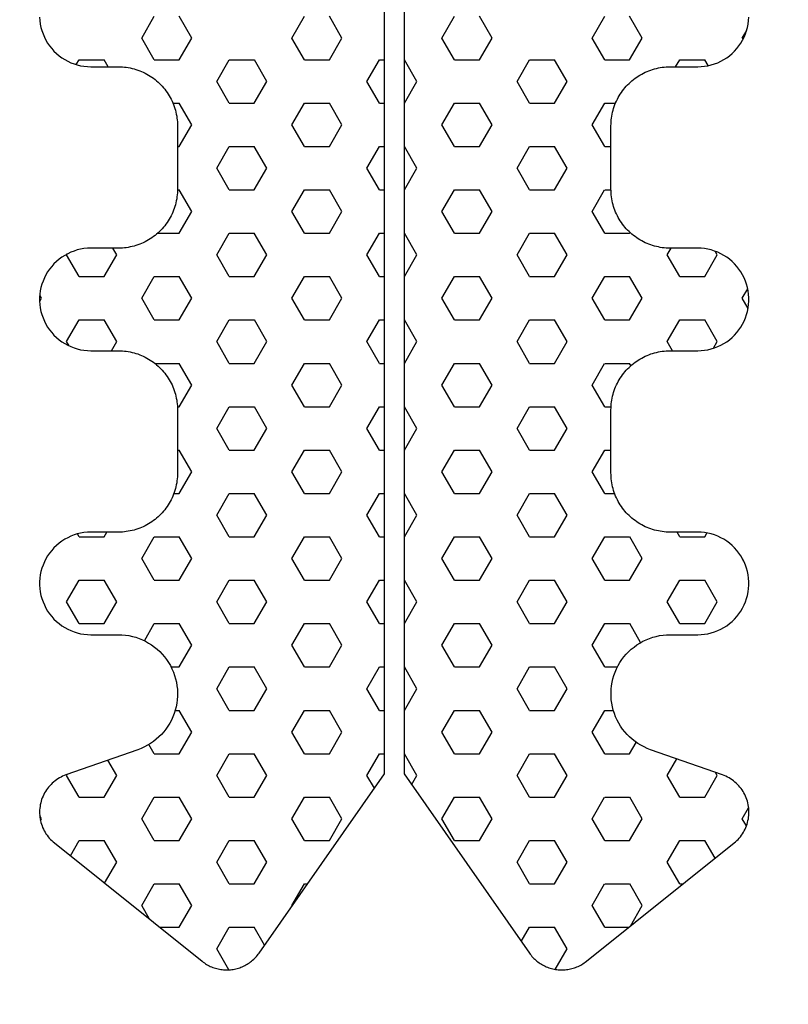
# Model space of a CAD drawing. Extents: x 4615668 to 9294084, y 5325188 to 10688993.
# Tile 310 of 656: x 4636894.86 to 4636896.81, y 5331429.39 to 5331431.88. Entities that reach past the tile are written whole.
import ezdxf

# ---------------------------------------------------------------- set-up
doc = ezdxf.new("R2010")
doc.units = 0
doc.header["$MEASUREMENT"] = 0
doc.layers.add('A_wymiary', color=152, linetype='Continuous', lineweight=5)
doc.layers.add('CrossSectionsProfils', color=7, linetype='Continuous')
doc.styles.add('wewn', font='arial.ttf', dxfattribs={"height": 12})
doc.dimstyles.new('Kopia 1do100 wew', dxfattribs={"dimscale": 0.5, "dimtxt": 8, "dimasz": 15, "dimexe": 20, "dimexo": 0, "dimgap": 5, "dimtad": 1, "dimdec": 0, "dimzin": 9, "dimtxsty": 'wewn', "dimblk": 'ARCHTICK', "dimcen": 3, "dimdle": 20, "dimclrd": 256, "dimclre": 256, "dimclrt": 256, "dimadec": 0, "dimazin": 2, "dimtfac": 1, "dimtdec": 0, "dimtix": 1, "dimtmove": 2, "dimatfit": 3, "dimldrblk": 'NONE', "dimfxl": 0, "dimtvp": 1, "dimtolj": 1, "dimtzin": 0, "dimlwd": 5, "dimlwe": 5, "dimarcsym": 0})

# ---------------------------------------------------------------- blocks, each defined once
blk = doc.blocks.new('Hatch84418', base_point=(6053.053, 1361.842))
at = {"layer": 'CrossSectionsProfils'}
for p, q in [((6441.645, 1325.971), (6441.962, 1326.521)), ((6442.915, 1325.971), (6442.598, 1326.521)), ((6445.455, 1325.971), (6445.772, 1326.521)), ((6446.725, 1325.971), (6446.408, 1326.521)), ((6449.265, 1325.971), (6449.583, 1326.521)), ((6450.535, 1325.971), (6450.217, 1326.521)), ((6453.075, 1325.971), (6453.393, 1326.521)), ((6454.345, 1325.971), (6454.027, 1326.521)), ((6456.885, 1325.971), (6456.997, 1326.165)), ((6441.962, 1325.421), (6441.645, 1325.971)), ((6442.598, 1325.421), (6442.915, 1325.971)), ((6445.773, 1325.421), (6445.455, 1325.971)), ((6446.407, 1325.421), (6446.725, 1325.971)), ((6449.583, 1325.421), (6449.265, 1325.971)), ((6450.217, 1325.421), (6450.535, 1325.971)), ((6453.393, 1325.421), (6453.075, 1325.971)), ((6454.027, 1325.421), (6454.345, 1325.971)), ((6456.904, 1325.938), (6456.885, 1325.971)), ((6439.985, 1325.296), (6440.057, 1325.421)), ((6440.057, 1325.421), (6440.692, 1325.421)), ((6440.796, 1325.242), (6440.692, 1325.421)), ((6441.962, 1325.421), (6442.597, 1325.421)), ((6443.55, 1324.871), (6443.867, 1325.421)), ((6443.867, 1325.421), (6444.502, 1325.421)), ((6444.82, 1324.871), (6444.503, 1325.421)), ((6445.772, 1325.421), (6446.407, 1325.421)), ((6447.36, 1324.871), (6447.677, 1325.421)), ((6447.677, 1325.421), (6447.803, 1325.421)), ((6448.303, 1325.421), (6448.312, 1325.421)), ((6448.63, 1324.871), (6448.312, 1325.421)), ((6449.583, 1325.421), (6450.217, 1325.421)), ((6451.17, 1324.871), (6451.487, 1325.421)), ((6451.487, 1325.421), (6452.123, 1325.421)), ((6452.44, 1324.871), (6452.123, 1325.421)), ((6453.393, 1325.421), (6454.027, 1325.421)), ((6455.194, 1325.242), (6455.297, 1325.421)), ((6455.297, 1325.421), (6455.932, 1325.421)), ((6456.02, 1325.27), (6455.933, 1325.421)), ((6443.868, 1324.321), (6443.55, 1324.871)), ((6444.502, 1324.321), (6444.82, 1324.871)), ((6447.678, 1324.321), (6447.36, 1324.871)), ((6448.312, 1324.321), (6448.63, 1324.871)), ((6451.487, 1324.321), (6451.17, 1324.871)), ((6452.123, 1324.321), (6452.44, 1324.871)), ((6442.436, 1324.321), (6442.597, 1324.321)), ((6442.915, 1323.771), (6442.598, 1324.321)), ((6443.867, 1324.321), (6444.502, 1324.321)), ((6445.455, 1323.771), (6445.772, 1324.321)), ((6445.772, 1324.321), (6446.407, 1324.321)), ((6446.725, 1323.771), (6446.408, 1324.321)), ((6447.677, 1324.321), (6447.803, 1324.321)), ((6448.303, 1324.321), (6448.312, 1324.321)), ((6449.265, 1323.771), (6449.583, 1324.321)), ((6449.583, 1324.321), (6450.217, 1324.321)), ((6450.535, 1323.771), (6450.218, 1324.321)), ((6451.487, 1324.321), (6452.123, 1324.321)), ((6453.075, 1323.771), (6453.393, 1324.321)), ((6453.393, 1324.321), (6453.671, 1324.321)), ((6442.597, 1323.221), (6442.915, 1323.771)), ((6445.773, 1323.221), (6445.455, 1323.771)), ((6446.407, 1323.221), (6446.725, 1323.771)), ((6449.583, 1323.221), (6449.265, 1323.771)), ((6450.217, 1323.221), (6450.535, 1323.771)), ((6453.393, 1323.221), (6453.075, 1323.771)), ((6442.553, 1323.221), (6442.597, 1323.221)), ((6443.55, 1322.671), (6443.867, 1323.221)), ((6443.867, 1323.221), (6444.502, 1323.221)), ((6444.82, 1322.671), (6444.502, 1323.221)), ((6445.772, 1323.221), (6446.407, 1323.221)), ((6447.36, 1322.671), (6447.677, 1323.221)), ((6447.677, 1323.221), (6447.803, 1323.221)), ((6448.303, 1323.221), (6448.312, 1323.221)), ((6448.63, 1322.671), (6448.312, 1323.221)), ((6449.583, 1323.221), (6450.217, 1323.221)), ((6451.17, 1322.671), (6451.487, 1323.221)), ((6451.487, 1323.221), (6452.123, 1323.221)), ((6452.44, 1322.671), (6452.123, 1323.221)), ((6453.393, 1323.221), (6453.553, 1323.221)), ((6443.868, 1322.121), (6443.55, 1322.671)), ((6444.502, 1322.121), (6444.82, 1322.671)), ((6447.678, 1322.121), (6447.36, 1322.671)), ((6448.312, 1322.121), (6448.63, 1322.671)), ((6451.488, 1322.121), (6451.17, 1322.671)), ((6452.123, 1322.121), (6452.44, 1322.671)), ((6442.552, 1322.121), (6442.597, 1322.121)), ((6442.915, 1321.571), (6442.598, 1322.121)), ((6443.867, 1322.121), (6444.502, 1322.121)), ((6445.455, 1321.571), (6445.772, 1322.121)), ((6445.772, 1322.121), (6446.407, 1322.121)), ((6446.725, 1321.572), (6446.408, 1322.121)), ((6447.677, 1322.121), (6447.803, 1322.121)), ((6448.303, 1322.121), (6448.312, 1322.121)), ((6449.265, 1321.571), (6449.583, 1322.121)), ((6449.583, 1322.121), (6450.217, 1322.121)), ((6450.535, 1321.571), (6450.217, 1322.121)), ((6451.487, 1322.121), (6452.123, 1322.121)), ((6453.075, 1321.571), (6453.392, 1322.121)), ((6453.393, 1322.121), (6453.554, 1322.121)), ((6442.597, 1321.021), (6442.915, 1321.571)), ((6445.772, 1321.022), (6445.455, 1321.572)), ((6446.407, 1321.021), (6446.725, 1321.571)), ((6449.583, 1321.022), (6449.265, 1321.572)), ((6450.217, 1321.021), (6450.535, 1321.571)), ((6453.393, 1321.022), (6453.075, 1321.572)), ((6442.05, 1321.021), (6442.597, 1321.021)), ((6443.55, 1320.471), (6443.867, 1321.021)), ((6443.867, 1321.021), (6444.502, 1321.021)), ((6444.82, 1320.472), (6444.502, 1321.022)), ((6445.772, 1321.021), (6446.407, 1321.021)), ((6447.36, 1320.471), (6447.677, 1321.021)), ((6447.677, 1321.021), (6447.803, 1321.021)), ((6448.303, 1321.021), (6448.312, 1321.021)), ((6448.63, 1320.472), (6448.312, 1321.021)), ((6449.583, 1321.021), (6450.217, 1321.021)), ((6451.17, 1320.471), (6451.487, 1321.021)), ((6451.487, 1321.021), (6452.123, 1321.021)), ((6452.44, 1320.472), (6452.123, 1321.021)), ((6453.393, 1321.021), (6454.027, 1321.021)), ((6454.027, 1321.021), (6454.038, 1321.039)), ((6441.01, 1320.472), (6440.912, 1320.642)), ((6454.979, 1320.471), (6455.078, 1320.642)), ((6439.74, 1320.471), (6439.753, 1320.495)), ((6440.058, 1319.922), (6439.74, 1320.472)), ((6440.692, 1319.922), (6441.01, 1320.472)), ((6443.868, 1319.922), (6443.55, 1320.472)), ((6444.502, 1319.922), (6444.82, 1320.471)), ((6447.678, 1319.922), (6447.36, 1320.472)), ((6448.312, 1319.922), (6448.63, 1320.471)), ((6451.487, 1319.922), (6451.17, 1320.472)), ((6452.122, 1319.922), (6452.44, 1320.471)), ((6455.297, 1319.922), (6454.98, 1320.472)), ((6455.932, 1319.922), (6456.25, 1320.471)), ((6456.25, 1320.471), (6456.197, 1320.564)), ((6440.057, 1319.922), (6440.692, 1319.922)), ((6441.645, 1319.372), (6441.962, 1319.922)), ((6441.962, 1319.922), (6442.597, 1319.922)), ((6442.915, 1319.372), (6442.598, 1319.922)), ((6443.867, 1319.922), (6444.502, 1319.922)), ((6445.455, 1319.371), (6445.772, 1319.921)), ((6445.772, 1319.922), (6446.407, 1319.922)), ((6446.725, 1319.372), (6446.408, 1319.922)), ((6447.677, 1319.922), (6447.803, 1319.922)), ((6448.303, 1319.922), (6448.312, 1319.922)), ((6449.265, 1319.372), (6449.583, 1319.922)), ((6449.583, 1319.922), (6450.217, 1319.922)), ((6450.535, 1319.372), (6450.218, 1319.922)), ((6451.487, 1319.922), (6452.123, 1319.922)), ((6453.075, 1319.372), (6453.393, 1319.922)), ((6453.393, 1319.922), (6454.027, 1319.922)), ((6454.345, 1319.372), (6454.027, 1319.922)), ((6455.297, 1319.922), (6455.932, 1319.922)), ((6439.105, 1319.372), (6439.059, 1319.452)), ((6456.885, 1319.372), (6457.024, 1319.614)), ((6439.056, 1319.286), (6439.105, 1319.372)), ((6441.962, 1318.822), (6441.645, 1319.372)), ((6442.597, 1318.822), (6442.915, 1319.372)), ((6445.772, 1318.822), (6445.455, 1319.372)), ((6446.407, 1318.822), (6446.725, 1319.372)), ((6449.583, 1318.822), (6449.265, 1319.372)), ((6450.217, 1318.822), (6450.535, 1319.371)), ((6453.393, 1318.822), (6453.075, 1319.372)), ((6454.027, 1318.822), (6454.345, 1319.372)), ((6457.033, 1319.115), (6456.885, 1319.372)), ((6439.74, 1318.272), (6440.058, 1318.822)), ((6440.057, 1318.822), (6440.692, 1318.822)), ((6441.01, 1318.272), (6440.692, 1318.822)), ((6441.962, 1318.822), (6442.597, 1318.822)), ((6443.55, 1318.272), (6443.868, 1318.822)), ((6443.867, 1318.822), (6444.502, 1318.822)), ((6444.82, 1318.272), (6444.503, 1318.822)), ((6445.772, 1318.822), (6446.407, 1318.822)), ((6447.36, 1318.272), (6447.677, 1318.822)), ((6447.677, 1318.822), (6447.803, 1318.822)), ((6448.303, 1318.822), (6448.312, 1318.822)), ((6448.63, 1318.272), (6448.312, 1318.822)), ((6449.583, 1318.822), (6450.217, 1318.822)), ((6451.17, 1318.272), (6451.487, 1318.822)), ((6451.487, 1318.822), (6452.123, 1318.822)), ((6452.44, 1318.272), (6452.123, 1318.822)), ((6453.393, 1318.822), (6454.027, 1318.822)), ((6454.98, 1318.272), (6455.297, 1318.822)), ((6455.297, 1318.822), (6455.932, 1318.822)), ((6456.25, 1318.272), (6455.933, 1318.822)), ((6439.801, 1318.166), (6439.74, 1318.272)), ((6440.877, 1318.042), (6441.01, 1318.272)), ((6443.868, 1317.722), (6443.55, 1318.272)), ((6444.502, 1317.722), (6444.82, 1318.272)), ((6447.678, 1317.722), (6447.36, 1318.272)), ((6448.312, 1317.722), (6448.63, 1318.272)), ((6451.488, 1317.722), (6451.17, 1318.272)), ((6452.123, 1317.722), (6452.44, 1318.272)), ((6455.113, 1318.042), (6454.98, 1318.272)), ((6456.154, 1318.106), (6456.25, 1318.272)), ((6441.978, 1317.722), (6442.597, 1317.722)), ((6442.915, 1317.172), (6442.598, 1317.722)), ((6443.867, 1317.722), (6444.502, 1317.722)), ((6445.455, 1317.172), (6445.772, 1317.722)), ((6445.772, 1317.722), (6446.407, 1317.722)), ((6446.725, 1317.172), (6446.408, 1317.722)), ((6447.677, 1317.722), (6447.803, 1317.722)), ((6448.303, 1317.722), (6448.312, 1317.722)), ((6449.265, 1317.172), (6449.583, 1317.722)), ((6449.583, 1317.722), (6450.217, 1317.722)), ((6450.535, 1317.172), (6450.218, 1317.722)), ((6451.487, 1317.722), (6452.123, 1317.722)), ((6453.075, 1317.172), (6453.392, 1317.722)), ((6453.393, 1317.722), (6454.027, 1317.722)), ((6454.06, 1317.666), (6454.027, 1317.722)), ((6442.598, 1316.622), (6442.915, 1317.172)), ((6445.772, 1316.622), (6445.455, 1317.172)), ((6446.407, 1316.622), (6446.725, 1317.172)), ((6449.583, 1316.622), (6449.265, 1317.172)), ((6450.217, 1316.622), (6450.535, 1317.172)), ((6453.393, 1316.622), (6453.075, 1317.172)), ((6442.55, 1316.622), (6442.597, 1316.622)), ((6443.55, 1316.072), (6443.867, 1316.622)), ((6443.867, 1316.622), (6444.502, 1316.622)), ((6444.82, 1316.072), (6444.503, 1316.622)), ((6445.772, 1316.622), (6446.407, 1316.622)), ((6447.36, 1316.072), (6447.677, 1316.622)), ((6447.677, 1316.622), (6447.803, 1316.622)), ((6448.303, 1316.622), (6448.312, 1316.622)), ((6448.63, 1316.072), (6448.312, 1316.622)), ((6449.583, 1316.622), (6450.217, 1316.622)), ((6451.17, 1316.072), (6451.487, 1316.622)), ((6451.487, 1316.622), (6452.123, 1316.622)), ((6452.44, 1316.072), (6452.123, 1316.622)), ((6453.393, 1316.622), (6453.556, 1316.622)), ((6443.868, 1315.522), (6443.55, 1316.072)), ((6444.502, 1315.522), (6444.82, 1316.072)), ((6447.678, 1315.522), (6447.36, 1316.072)), ((6448.312, 1315.522), (6448.63, 1316.072)), ((6451.488, 1315.522), (6451.17, 1316.072)), ((6452.122, 1315.522), (6452.44, 1316.072)), ((6442.553, 1315.522), (6442.597, 1315.522)), ((6442.915, 1314.972), (6442.598, 1315.522)), ((6443.867, 1315.522), (6444.502, 1315.522)), ((6445.455, 1314.972), (6445.772, 1315.522)), ((6445.772, 1315.522), (6446.407, 1315.522)), ((6446.725, 1314.972), (6446.408, 1315.522)), ((6447.677, 1315.522), (6447.803, 1315.522)), ((6448.303, 1315.522), (6448.312, 1315.522)), ((6449.265, 1314.972), (6449.583, 1315.522)), ((6449.583, 1315.522), (6450.217, 1315.522)), ((6450.535, 1314.972), (6450.218, 1315.522)), ((6451.487, 1315.522), (6452.123, 1315.522)), ((6453.075, 1314.972), (6453.393, 1315.522)), ((6453.393, 1315.522), (6453.553, 1315.522)), ((6442.597, 1314.422), (6442.915, 1314.972)), ((6445.772, 1314.422), (6445.455, 1314.972)), ((6446.407, 1314.422), (6446.725, 1314.972)), ((6449.583, 1314.422), (6449.265, 1314.972)), ((6450.217, 1314.422), (6450.535, 1314.972)), ((6453.393, 1314.422), (6453.075, 1314.972)), ((6442.46, 1314.422), (6442.597, 1314.422)), ((6443.55, 1313.872), (6443.868, 1314.422)), ((6443.867, 1314.422), (6444.502, 1314.422)), ((6444.82, 1313.873), (6444.502, 1314.422)), ((6445.772, 1314.422), (6446.407, 1314.422)), ((6447.36, 1313.872), (6447.677, 1314.422)), ((6447.677, 1314.422), (6447.803, 1314.422)), ((6448.303, 1314.422), (6448.312, 1314.422)), ((6448.63, 1313.873), (6448.312, 1314.423)), ((6449.583, 1314.422), (6450.217, 1314.422)), ((6451.17, 1313.872), (6451.487, 1314.422)), ((6451.487, 1314.422), (6452.123, 1314.422)), ((6452.44, 1313.872), (6452.123, 1314.422)), ((6453.393, 1314.422), (6453.646, 1314.422)), ((6443.868, 1313.323), (6443.55, 1313.872)), ((6444.502, 1313.322), (6444.82, 1313.872)), ((6447.678, 1313.323), (6447.36, 1313.872)), ((6448.312, 1313.322), (6448.63, 1313.872)), ((6451.488, 1313.323), (6451.17, 1313.873)), ((6452.123, 1313.322), (6452.44, 1313.872)), ((6440.058, 1313.323), (6440.015, 1313.397)), ((6440.692, 1313.323), (6440.761, 1313.442)), ((6455.297, 1313.323), (6455.229, 1313.442)), ((6455.933, 1313.322), (6455.989, 1313.42)), ((6440.057, 1313.322), (6440.692, 1313.322)), ((6441.645, 1312.772), (6441.962, 1313.322)), ((6441.962, 1313.322), (6442.597, 1313.322)), ((6442.915, 1312.773), (6442.598, 1313.323)), ((6443.867, 1313.322), (6444.502, 1313.322)), ((6445.455, 1312.773), (6445.772, 1313.323)), ((6445.772, 1313.322), (6446.407, 1313.322)), ((6446.725, 1312.773), (6446.408, 1313.323)), ((6447.677, 1313.322), (6447.803, 1313.322)), ((6448.303, 1313.322), (6448.312, 1313.322)), ((6449.265, 1312.772), (6449.583, 1313.322)), ((6449.583, 1313.322), (6450.217, 1313.322)), ((6450.535, 1312.773), (6450.218, 1313.323)), ((6451.487, 1313.322), (6452.123, 1313.322)), ((6453.075, 1312.772), (6453.393, 1313.322)), ((6453.393, 1313.322), (6454.027, 1313.322)), ((6454.345, 1312.773), (6454.028, 1313.323)), ((6455.297, 1313.322), (6455.932, 1313.322)), ((6441.962, 1312.223), (6441.645, 1312.773)), ((6442.598, 1312.222), (6442.915, 1312.772)), ((6445.772, 1312.223), (6445.455, 1312.773)), ((6446.407, 1312.222), (6446.725, 1312.772)), ((6449.583, 1312.223), (6449.265, 1312.773)), ((6450.217, 1312.222), (6450.535, 1312.772)), ((6453.393, 1312.223), (6453.075, 1312.773)), ((6454.027, 1312.223), (6454.345, 1312.773)), ((6456.885, 1312.772), (6456.887, 1312.777)), ((6456.926, 1312.702), (6456.886, 1312.771)), ((6439.74, 1311.673), (6440.058, 1312.223)), ((6440.057, 1312.223), (6440.692, 1312.223)), ((6441.01, 1311.673), (6440.692, 1312.223)), ((6441.962, 1312.223), (6442.597, 1312.223)), ((6443.55, 1311.673), (6443.867, 1312.223)), ((6443.867, 1312.223), (6444.502, 1312.223)), ((6444.82, 1311.673), (6444.502, 1312.223)), ((6445.772, 1312.223), (6446.407, 1312.223)), ((6447.36, 1311.673), (6447.677, 1312.223)), ((6447.677, 1312.223), (6447.803, 1312.223)), ((6448.303, 1312.223), (6448.312, 1312.223)), ((6448.63, 1311.673), (6448.312, 1312.223)), ((6449.583, 1312.223), (6450.217, 1312.223)), ((6451.17, 1311.673), (6451.487, 1312.223)), ((6451.487, 1312.223), (6452.123, 1312.223)), ((6452.44, 1311.673), (6452.123, 1312.223)), ((6453.393, 1312.223), (6454.027, 1312.223)), ((6454.98, 1311.672), (6455.297, 1312.222)), ((6455.297, 1312.223), (6455.932, 1312.223)), ((6456.25, 1311.673), (6455.932, 1312.223)), ((6440.058, 1311.123), (6439.74, 1311.673)), ((6440.692, 1311.123), (6441.01, 1311.672)), ((6443.868, 1311.123), (6443.55, 1311.673)), ((6444.502, 1311.123), (6444.82, 1311.673)), ((6447.678, 1311.123), (6447.36, 1311.673)), ((6448.312, 1311.123), (6448.63, 1311.673)), ((6451.488, 1311.123), (6451.17, 1311.673)), ((6452.123, 1311.123), (6452.44, 1311.672)), ((6455.298, 1311.123), (6454.98, 1311.673)), ((6455.932, 1311.123), (6456.25, 1311.673)), ((6440.057, 1311.123), (6440.692, 1311.123)), ((6441.712, 1310.689), (6441.962, 1311.123)), ((6441.962, 1311.123), (6442.597, 1311.123)), ((6442.915, 1310.573), (6442.598, 1311.123)), ((6443.867, 1311.123), (6444.502, 1311.123)), ((6445.455, 1310.573), (6445.772, 1311.123)), ((6445.772, 1311.123), (6446.407, 1311.123)), ((6446.725, 1310.573), (6446.408, 1311.123)), ((6447.677, 1311.123), (6447.803, 1311.123)), ((6448.303, 1311.123), (6448.312, 1311.123)), ((6449.265, 1310.573), (6449.583, 1311.123)), ((6449.583, 1311.123), (6450.217, 1311.123)), ((6450.535, 1310.573), (6450.218, 1311.123)), ((6451.487, 1311.123), (6452.123, 1311.123)), ((6453.075, 1310.573), (6453.393, 1311.123)), ((6453.393, 1311.123), (6454.027, 1311.123)), ((6454.306, 1310.641), (6454.028, 1311.123)), ((6455.297, 1311.123), (6455.932, 1311.123)), ((6442.597, 1310.023), (6442.915, 1310.573)), ((6445.772, 1310.023), (6445.455, 1310.573)), ((6446.407, 1310.023), (6446.725, 1310.573)), ((6449.583, 1310.023), (6449.265, 1310.573)), ((6450.217, 1310.023), (6450.535, 1310.573)), ((6453.393, 1310.023), (6453.075, 1310.573)), ((6442.39, 1310.023), (6442.597, 1310.023)), ((6443.55, 1309.473), (6443.867, 1310.023)), ((6443.867, 1310.023), (6444.502, 1310.023)), ((6444.82, 1309.473), (6444.502, 1310.023)), ((6445.772, 1310.023), (6446.407, 1310.023)), ((6447.36, 1309.473), (6447.677, 1310.023)), ((6447.677, 1310.023), (6447.803, 1310.023)), ((6448.303, 1310.023), (6448.312, 1310.023)), ((6448.63, 1309.473), (6448.312, 1310.023)), ((6449.583, 1310.023), (6450.217, 1310.023)), ((6451.17, 1309.473), (6451.487, 1310.023)), ((6451.487, 1310.023), (6452.123, 1310.023)), ((6452.44, 1309.473), (6452.123, 1310.023)), ((6453.393, 1310.023), (6453.717, 1310.023)), ((6443.868, 1308.923), (6443.55, 1309.473)), ((6444.502, 1308.923), (6444.82, 1309.473)), ((6447.678, 1308.923), (6447.36, 1309.473)), ((6448.312, 1308.923), (6448.63, 1309.473)), ((6451.488, 1308.923), (6451.17, 1309.473)), ((6452.123, 1308.923), (6452.44, 1309.473)), ((6442.493, 1308.923), (6442.597, 1308.923)), ((6442.915, 1308.373), (6442.597, 1308.923)), ((6443.867, 1308.923), (6444.502, 1308.923)), ((6445.455, 1308.373), (6445.772, 1308.923)), ((6445.772, 1308.923), (6446.407, 1308.923)), ((6446.725, 1308.373), (6446.408, 1308.923)), ((6447.677, 1308.923), (6447.803, 1308.923)), ((6448.303, 1308.923), (6448.312, 1308.923)), ((6449.265, 1308.373), (6449.583, 1308.923)), ((6449.583, 1308.923), (6450.217, 1308.923)), ((6450.535, 1308.373), (6450.218, 1308.923)), ((6451.487, 1308.923), (6452.123, 1308.923)), ((6453.075, 1308.373), (6453.393, 1308.923)), ((6453.393, 1308.923), (6453.613, 1308.923)), ((6442.597, 1307.823), (6442.915, 1308.373)), ((6445.772, 1307.823), (6445.455, 1308.373)), ((6446.408, 1307.823), (6446.725, 1308.373)), ((6449.583, 1307.823), (6449.265, 1308.373)), ((6450.218, 1307.823), (6450.535, 1308.373)), ((6453.393, 1307.823), (6453.075, 1308.373)), ((6441.963, 1307.823), (6441.828, 1308.057)), ((6454.027, 1307.823), (6454.194, 1308.112)), ((6441.01, 1307.273), (6440.788, 1307.659)), ((6441.962, 1307.823), (6442.597, 1307.823)), ((6443.55, 1307.273), (6443.868, 1307.823)), ((6443.867, 1307.823), (6444.502, 1307.823)), ((6444.82, 1307.273), (6444.502, 1307.823)), ((6445.772, 1307.823), (6446.407, 1307.823)), ((6447.36, 1307.273), (6447.677, 1307.823)), ((6447.677, 1307.823), (6447.803, 1307.823)), ((6448.303, 1307.823), (6448.312, 1307.823)), ((6448.63, 1307.273), (6448.312, 1307.823)), ((6449.583, 1307.823), (6450.217, 1307.823)), ((6451.17, 1307.273), (6451.487, 1307.823)), ((6451.487, 1307.823), (6452.123, 1307.823)), ((6452.44, 1307.274), (6452.123, 1307.823)), ((6453.393, 1307.823), (6454.027, 1307.823)), ((6454.98, 1307.273), (6455.222, 1307.693)), ((6439.74, 1307.273), (6439.753, 1307.296)), ((6440.058, 1306.724), (6439.74, 1307.273)), ((6440.692, 1306.723), (6441.01, 1307.273)), ((6443.868, 1306.724), (6443.55, 1307.273)), ((6444.502, 1306.723), (6444.82, 1307.273)), ((6447.548, 1306.947), (6447.36, 1307.273)), ((6448.494, 1307.038), (6448.63, 1307.273)), ((6451.488, 1306.723), (6451.17, 1307.273)), ((6452.123, 1306.723), (6452.44, 1307.273)), ((6455.298, 1306.723), (6454.98, 1307.273)), ((6455.932, 1306.723), (6456.25, 1307.273)), ((6456.25, 1307.273), (6456.208, 1307.347)), ((6440.057, 1306.723), (6440.692, 1306.723)), ((6441.645, 1306.173), (6441.962, 1306.723)), ((6441.962, 1306.723), (6442.597, 1306.723)), ((6442.915, 1306.173), (6442.598, 1306.723)), ((6443.867, 1306.723), (6444.502, 1306.723)), ((6445.455, 1306.173), (6445.772, 1306.723)), ((6445.772, 1306.723), (6446.407, 1306.723)), ((6446.725, 1306.174), (6446.408, 1306.724)), ((6449.265, 1306.173), (6449.583, 1306.723)), ((6449.583, 1306.723), (6450.217, 1306.723)), ((6450.535, 1306.174), (6450.218, 1306.724)), ((6451.487, 1306.723), (6452.123, 1306.723)), ((6453.075, 1306.173), (6453.392, 1306.724)), ((6453.393, 1306.723), (6454.027, 1306.723)), ((6454.345, 1306.174), (6454.028, 1306.724)), ((6455.297, 1306.723), (6455.932, 1306.723)), ((6456.885, 1306.173), (6457.046, 1306.454)), ((6439.105, 1306.174), (6439.057, 1306.256)), ((6439.077, 1306.126), (6439.104, 1306.173)), ((6441.963, 1305.624), (6441.645, 1306.174)), ((6442.598, 1305.623), (6442.915, 1306.173)), ((6445.772, 1305.624), (6445.455, 1306.173)), ((6446.407, 1305.623), (6446.725, 1306.173)), ((6449.583, 1305.624), (6449.265, 1306.174)), ((6450.217, 1305.624), (6450.535, 1306.173)), ((6453.393, 1305.624), (6453.075, 1306.174)), ((6454.027, 1305.624), (6454.345, 1306.173)), ((6456.99, 1305.992), (6456.885, 1306.173)), ((6439.834, 1305.237), (6440.058, 1305.623)), ((6440.057, 1305.623), (6440.692, 1305.623)), ((6441.01, 1305.074), (6440.693, 1305.624)), ((6441.962, 1305.623), (6442.597, 1305.623)), ((6443.55, 1305.073), (6443.868, 1305.623)), ((6443.867, 1305.623), (6444.502, 1305.623)), ((6444.82, 1305.074), (6444.502, 1305.624)), ((6445.772, 1305.623), (6446.407, 1305.623)), ((6449.583, 1305.623), (6450.217, 1305.623)), ((6451.17, 1305.073), (6451.487, 1305.623)), ((6451.487, 1305.623), (6452.123, 1305.623)), ((6452.44, 1305.074), (6452.123, 1305.624)), ((6453.393, 1305.623), (6454.027, 1305.623)), ((6454.98, 1305.074), (6455.297, 1305.624)), ((6455.297, 1305.623), (6455.932, 1305.623)), ((6456.193, 1305.173), (6455.933, 1305.624)), ((6440.703, 1304.542), (6441.01, 1305.074)), ((6443.868, 1304.524), (6443.55, 1305.074)), ((6444.502, 1304.524), (6444.82, 1305.073)), ((6451.488, 1304.524), (6451.17, 1305.074)), ((6452.122, 1304.524), (6452.439, 1305.074)), ((6455.298, 1304.524), (6454.98, 1305.074)), ((6441.645, 1303.974), (6441.962, 1304.523)), ((6441.962, 1304.524), (6442.597, 1304.524)), ((6442.915, 1303.974), (6442.598, 1304.524)), ((6443.867, 1304.524), (6444.502, 1304.524)), ((6445.455, 1303.974), (6445.772, 1304.523)), ((6445.772, 1304.524), (6445.852, 1304.524)), ((6451.487, 1304.524), (6452.123, 1304.524)), ((6453.075, 1303.974), (6453.392, 1304.524)), ((6453.393, 1304.524), (6454.027, 1304.524)), ((6454.345, 1303.974), (6454.028, 1304.524)), ((6455.297, 1304.524), (6455.381, 1304.524)), ((6441.845, 1303.628), (6441.645, 1303.974)), ((6442.598, 1303.424), (6442.915, 1303.974)), ((6445.46, 1303.965), (6445.455, 1303.974)), ((6453.393, 1303.424), (6453.075, 1303.974)), ((6454.045, 1303.455), (6454.345, 1303.974)), ((6442.1, 1303.424), (6442.597, 1303.424)), ((6443.55, 1302.874), (6443.868, 1303.424)), ((6443.867, 1303.424), (6444.502, 1303.424)), ((6444.764, 1302.971), (6444.502, 1303.424)), ((6451.278, 1303.062), (6451.487, 1303.424)), ((6451.487, 1303.424), (6452.123, 1303.424)), ((6452.44, 1302.874), (6452.123, 1303.424)), ((6453.393, 1303.424), (6454.006, 1303.424)), ((6443.856, 1302.344), (6443.55, 1302.874)), ((6452.141, 1302.356), (6452.44, 1302.874))]:
    blk.add_line(p, q, dxfattribs=at)
blk = doc.blocks.new('121040', base_point=(6448.053, 1341.842))
at = {"layer": 'CrossSectionsProfils', "flags": 128}
for points in [[(6444.623, 1302.768), (6447.803, 1307.311), (6447.803, 1330.34)], [(6448.303, 1330.34), (6448.303, 1307.311), (6451.484, 1302.768), (6451.505, 1302.74), (6451.526, 1302.713), (6451.548, 1302.686), (6451.572, 1302.66), (6451.596, 1302.635), (6451.621, 1302.611), (6451.646, 1302.588), (6451.673, 1302.565), (6451.701, 1302.544), (6451.729, 1302.523), (6451.758, 1302.504), (6451.787, 1302.485), (6451.817, 1302.468), (6451.848, 1302.452), (6451.879, 1302.436), (6451.911, 1302.422), (6451.943, 1302.409), (6451.976, 1302.397), (6452.009, 1302.386), (6452.042, 1302.377), (6452.076, 1302.368), (6452.11, 1302.361), (6452.144, 1302.355), (6452.179, 1302.35), (6452.213, 1302.346), (6452.248, 1302.343), (6452.283, 1302.342), (6452.317, 1302.342), (6452.352, 1302.343), (6452.387, 1302.345), (6452.421, 1302.349), (6452.456, 1302.354), (6452.49, 1302.359), (6452.524, 1302.366), (6452.558, 1302.375), (6452.591, 1302.384), (6452.625, 1302.395), (6452.657, 1302.406), (6452.689, 1302.419), (6452.722, 1302.433), (6452.753, 1302.448), (6452.784, 1302.465), (6452.814, 1302.482), (6452.843, 1302.5), (6452.873, 1302.519), (6452.9, 1302.54), (6452.928, 1302.561), (6452.928, 1302.561), (6456.678, 1305.561), (6456.713, 1305.59), (6456.746, 1305.621), (6456.778, 1305.653), (6456.809, 1305.686), (6456.837, 1305.721), (6456.865, 1305.757), (6456.891, 1305.795), (6456.915, 1305.833), (6456.937, 1305.873), (6456.957, 1305.913), (6456.976, 1305.955), (6456.992, 1305.997), (6457.007, 1306.04), (6457.02, 1306.083), (6457.03, 1306.127), (6457.039, 1306.172), (6457.045, 1306.216), (6457.05, 1306.261), (6457.053, 1306.307), (6457.053, 1306.352), (6457.052, 1306.397), (6457.048, 1306.442), (6457.043, 1306.487), (6457.035, 1306.532), (6457.025, 1306.576), (6457.014, 1306.62), (6457, 1306.663), (6456.985, 1306.706), (6456.967, 1306.748), (6456.948, 1306.789), (6456.927, 1306.829), (6456.904, 1306.868), (6456.879, 1306.906), (6456.853, 1306.943), (6456.825, 1306.978), (6456.795, 1307.012), (6456.764, 1307.045), (6456.731, 1307.077), (6456.697, 1307.107), (6456.662, 1307.135), (6456.625, 1307.162), (6456.588, 1307.187), (6456.549, 1307.21), (6456.509, 1307.232), (6456.468, 1307.252), (6456.427, 1307.27), (6456.384, 1307.286), (6456.384, 1307.286), (6454.557, 1307.926), (6454.474, 1307.958), (6454.392, 1307.995), (6454.313, 1308.037), (6454.236, 1308.084), (6454.163, 1308.135), (6454.092, 1308.19), (6454.025, 1308.249), (6453.962, 1308.313), (6453.903, 1308.38), (6453.848, 1308.45), (6453.796, 1308.523), (6453.75, 1308.6), (6453.708, 1308.679), (6453.671, 1308.76), (6453.639, 1308.844), (6453.611, 1308.929), (6453.589, 1309.016), (6453.572, 1309.104), (6453.561, 1309.192), (6453.555, 1309.282), (6453.554, 1309.371), (6453.558, 1309.46), (6453.568, 1309.549), (6453.583, 1309.638), (6453.603, 1309.725), (6453.628, 1309.811), (6453.659, 1309.895), (6453.694, 1309.977), (6453.735, 1310.057), (6453.78, 1310.134), (6453.829, 1310.209), (6453.883, 1310.28), (6453.941, 1310.348), (6454.003, 1310.413), (6454.069, 1310.474), (6454.138, 1310.53), (6454.21, 1310.583), (6454.286, 1310.631), (6454.364, 1310.674), (6454.445, 1310.713), (6454.528, 1310.747), (6454.612, 1310.776), (6454.699, 1310.799), (6454.786, 1310.818), (6454.875, 1310.831), (6454.964, 1310.839), (6455.053, 1310.842), (6455.053, 1310.842), (6455.753, 1310.842), (6455.84, 1310.845), (6455.927, 1310.853), (6456.012, 1310.868), (6456.097, 1310.888), (6456.18, 1310.914), (6456.261, 1310.945), (6456.34, 1310.982), (6456.416, 1311.023), (6456.489, 1311.07), (6456.559, 1311.122), (6456.625, 1311.178), (6456.688, 1311.238), (6456.746, 1311.302), (6456.8, 1311.371), (6456.849, 1311.442), (6456.894, 1311.517), (6456.933, 1311.595), (6456.967, 1311.675), (6456.995, 1311.757), (6457.018, 1311.84), (6457.035, 1311.926), (6457.047, 1312.012), (6457.053, 1312.098), (6457.053, 1312.185), (6457.047, 1312.272), (6457.035, 1312.358), (6457.018, 1312.443), (6456.995, 1312.527), (6456.967, 1312.609), (6456.933, 1312.689), (6456.894, 1312.767), (6456.849, 1312.841), (6456.8, 1312.913), (6456.746, 1312.981), (6456.688, 1313.046), (6456.625, 1313.106), (6456.559, 1313.162), (6456.489, 1313.214), (6456.416, 1313.26), (6456.34, 1313.302), (6456.261, 1313.339), (6456.18, 1313.37), (6456.097, 1313.396), (6456.012, 1313.416), (6455.927, 1313.43), (6455.84, 1313.439), (6455.753, 1313.442), (6455.753, 1313.442), (6455.053, 1313.442), (6455.003, 1313.443), (6454.953, 1313.445), (6454.903, 1313.449), (6454.854, 1313.455), (6454.804, 1313.463), (6454.755, 1313.472), (6454.706, 1313.483), (6454.657, 1313.495), (6454.609, 1313.509), (6454.562, 1313.525), (6454.514, 1313.542), (6454.468, 1313.561), (6454.422, 1313.581), (6454.377, 1313.603), (6454.333, 1313.626), (6454.289, 1313.651), (6454.246, 1313.677), (6454.205, 1313.705), (6454.164, 1313.734), (6454.124, 1313.765), (6454.085, 1313.796), (6454.047, 1313.829), (6454.011, 1313.864), (6453.975, 1313.899), (6453.941, 1313.936), (6453.908, 1313.973), (6453.876, 1314.012), (6453.846, 1314.052), (6453.817, 1314.093), (6453.789, 1314.135), (6453.763, 1314.177), (6453.738, 1314.221), (6453.715, 1314.265), (6453.693, 1314.31), (6453.672, 1314.356), (6453.654, 1314.403), (6453.636, 1314.45), (6453.621, 1314.497), (6453.607, 1314.546), (6453.594, 1314.594), (6453.583, 1314.643), (6453.574, 1314.692), (6453.567, 1314.742), (6453.561, 1314.792), (6453.557, 1314.842), (6453.554, 1314.892), (6453.553, 1314.942), (6453.553, 1314.942), (6453.553, 1316.542), (6453.554, 1316.592), (6453.557, 1316.642), (6453.561, 1316.692), (6453.567, 1316.742), (6453.574, 1316.791), (6453.583, 1316.841), (6453.594, 1316.89), (6453.607, 1316.938), (6453.621, 1316.986), (6453.636, 1317.034), (6453.654, 1317.081), (6453.672, 1317.127), (6453.693, 1317.173), (6453.715, 1317.218), (6453.738, 1317.263), (6453.763, 1317.306), (6453.789, 1317.349), (6453.817, 1317.391), (6453.846, 1317.432), (6453.876, 1317.471), (6453.908, 1317.51), (6453.941, 1317.548), (6453.975, 1317.585), (6454.011, 1317.62), (6454.047, 1317.654), (6454.085, 1317.687), (6454.124, 1317.719), (6454.164, 1317.749), (6454.205, 1317.778), (6454.246, 1317.806), (6454.289, 1317.832), (6454.333, 1317.857), (6454.377, 1317.881), (6454.422, 1317.902), (6454.468, 1317.923), (6454.514, 1317.942), (6454.562, 1317.959), (6454.609, 1317.974), (6454.657, 1317.989), (6454.706, 1318.001), (6454.755, 1318.012), (6454.804, 1318.021), (6454.854, 1318.028), (6454.903, 1318.034), (6454.953, 1318.038), (6455.003, 1318.041), (6455.053, 1318.042), (6455.053, 1318.042), (6455.753, 1318.042), (6455.84, 1318.045), (6455.927, 1318.053), (6456.012, 1318.068), (6456.097, 1318.088), (6456.18, 1318.114), (6456.261, 1318.145), (6456.34, 1318.182), (6456.416, 1318.223), (6456.489, 1318.27), (6456.559, 1318.322), (6456.625, 1318.378), (6456.688, 1318.438), (6456.746, 1318.502), (6456.8, 1318.571), (6456.849, 1318.642), (6456.894, 1318.717), (6456.933, 1318.795), (6456.967, 1318.875), (6456.995, 1318.957), (6457.018, 1319.04), (6457.035, 1319.126), (6457.047, 1319.212), (6457.053, 1319.298), (6457.053, 1319.385), (6457.047, 1319.472), (6457.035, 1319.558), (6457.018, 1319.643), (6456.995, 1319.727), (6456.967, 1319.809), (6456.933, 1319.889), (6456.894, 1319.967), (6456.849, 1320.041), (6456.8, 1320.113), (6456.746, 1320.181), (6456.688, 1320.246), (6456.625, 1320.306), (6456.559, 1320.362), (6456.489, 1320.414), (6456.416, 1320.46), (6456.34, 1320.502), (6456.261, 1320.539), (6456.18, 1320.57), (6456.097, 1320.596), (6456.012, 1320.616), (6455.927, 1320.63), (6455.84, 1320.639), (6455.753, 1320.642), (6455.753, 1320.642), (6455.053, 1320.642), (6455.003, 1320.643), (6454.953, 1320.645), (6454.903, 1320.649), (6454.854, 1320.655), (6454.804, 1320.663), (6454.755, 1320.672), (6454.706, 1320.683), (6454.657, 1320.695), (6454.609, 1320.709), (6454.562, 1320.725), (6454.514, 1320.742), (6454.468, 1320.761), (6454.422, 1320.781), (6454.377, 1320.803), (6454.333, 1320.826), (6454.289, 1320.851), (6454.246, 1320.877), (6454.205, 1320.905), (6454.164, 1320.934), (6454.124, 1320.965), (6454.085, 1320.996), (6454.047, 1321.029), (6454.011, 1321.064), (6453.975, 1321.099), (6453.941, 1321.136), (6453.908, 1321.173), (6453.876, 1321.212), (6453.846, 1321.252), (6453.817, 1321.293), (6453.789, 1321.335), (6453.763, 1321.377), (6453.738, 1321.421), (6453.715, 1321.465), (6453.693, 1321.51), (6453.672, 1321.556), (6453.654, 1321.603), (6453.636, 1321.65), (6453.621, 1321.697), (6453.607, 1321.745), (6453.594, 1321.794), (6453.583, 1321.843), (6453.574, 1321.892), (6453.567, 1321.942), (6453.561, 1321.992), (6453.557, 1322.042), (6453.554, 1322.092), (6453.553, 1322.142), (6453.553, 1322.142), (6453.553, 1323.742), (6453.554, 1323.792), (6453.557, 1323.842), (6453.561, 1323.892), (6453.567, 1323.942), (6453.574, 1323.991), (6453.583, 1324.041), (6453.594, 1324.09), (6453.607, 1324.138), (6453.621, 1324.186), (6453.636, 1324.234), (6453.654, 1324.281), (6453.672, 1324.327), (6453.693, 1324.373), (6453.715, 1324.418), (6453.738, 1324.463), (6453.763, 1324.506), (6453.789, 1324.549), (6453.817, 1324.591), (6453.846, 1324.632), (6453.876, 1324.671), (6453.908, 1324.71), (6453.941, 1324.748), (6453.975, 1324.785), (6454.011, 1324.82), (6454.047, 1324.854), (6454.085, 1324.887), (6454.124, 1324.919), (6454.164, 1324.949), (6454.205, 1324.979), (6454.246, 1325.006), (6454.289, 1325.032), (6454.333, 1325.057), (6454.377, 1325.081), (6454.422, 1325.102), (6454.468, 1325.123), (6454.514, 1325.142), (6454.562, 1325.159), (6454.609, 1325.174), (6454.657, 1325.188), (6454.706, 1325.201), (6454.755, 1325.212), (6454.804, 1325.221), (6454.854, 1325.228), (6454.903, 1325.234), (6454.953, 1325.238), (6455.003, 1325.241), (6455.053, 1325.242), (6455.053, 1325.242), (6455.753, 1325.242), (6455.84, 1325.245), (6455.927, 1325.253), (6456.012, 1325.268), (6456.097, 1325.288), (6456.18, 1325.314), (6456.261, 1325.345), (6456.34, 1325.382), (6456.416, 1325.423), (6456.489, 1325.47), (6456.559, 1325.522), (6456.625, 1325.578), (6456.688, 1325.638), (6456.746, 1325.703), (6456.8, 1325.771), (6456.849, 1325.842), (6456.894, 1325.917), (6456.933, 1325.995), (6456.967, 1326.075), (6456.995, 1326.157), (6457.018, 1326.24), (6457.035, 1326.326), (6457.047, 1326.412), (6457.053, 1326.498)], [(6439.054, 1326.498), (6439.06, 1326.412), (6439.072, 1326.326), (6439.089, 1326.24), (6439.112, 1326.157), (6439.14, 1326.075), (6439.174, 1325.995), (6439.213, 1325.917), (6439.258, 1325.842), (6439.307, 1325.771), (6439.361, 1325.703), (6439.419, 1325.638), (6439.481, 1325.578), (6439.548, 1325.522), (6439.618, 1325.47), (6439.691, 1325.423), (6439.767, 1325.382), (6439.846, 1325.345), (6439.927, 1325.314), (6440.01, 1325.288), (6440.095, 1325.268), (6440.18, 1325.253), (6440.267, 1325.245), (6440.354, 1325.242), (6440.354, 1325.242), (6441.053, 1325.242), (6441.104, 1325.241), (6441.154, 1325.238), (6441.204, 1325.234), (6441.253, 1325.228), (6441.303, 1325.221), (6441.352, 1325.212), (6441.401, 1325.201), (6441.45, 1325.188), (6441.498, 1325.174), (6441.545, 1325.159), (6441.593, 1325.142), (6441.639, 1325.123), (6441.685, 1325.102), (6441.73, 1325.081), (6441.774, 1325.057), (6441.818, 1325.032), (6441.86, 1325.006), (6441.902, 1324.979), (6441.943, 1324.949), (6441.983, 1324.919), (6442.022, 1324.887), (6442.06, 1324.854), (6442.096, 1324.82), (6442.132, 1324.785), (6442.166, 1324.748), (6442.199, 1324.71), (6442.23, 1324.671), (6442.261, 1324.632), (6442.29, 1324.591), (6442.318, 1324.549), (6442.344, 1324.506), (6442.369, 1324.463), (6442.392, 1324.418), (6442.414, 1324.373), (6442.435, 1324.327), (6442.453, 1324.281), (6442.47, 1324.234), (6442.486, 1324.186), (6442.5, 1324.138), (6442.513, 1324.09), (6442.523, 1324.041), (6442.533, 1323.991), (6442.54, 1323.942), (6442.546, 1323.892), (6442.55, 1323.842), (6442.553, 1323.792), (6442.553, 1323.742), (6442.553, 1323.742), (6442.553, 1322.142), (6442.553, 1322.092), (6442.55, 1322.042), (6442.546, 1321.992), (6442.54, 1321.942), (6442.533, 1321.892), (6442.523, 1321.843), (6442.513, 1321.794), (6442.5, 1321.745), (6442.486, 1321.697), (6442.47, 1321.65), (6442.453, 1321.603), (6442.435, 1321.556), (6442.414, 1321.51), (6442.392, 1321.465), (6442.369, 1321.421), (6442.344, 1321.377), (6442.318, 1321.335), (6442.29, 1321.293), (6442.261, 1321.252), (6442.23, 1321.212), (6442.199, 1321.173), (6442.166, 1321.136), (6442.132, 1321.099), (6442.096, 1321.064), (6442.06, 1321.029), (6442.022, 1320.996), (6441.983, 1320.965), (6441.943, 1320.934), (6441.902, 1320.905), (6441.86, 1320.877), (6441.818, 1320.851), (6441.774, 1320.826), (6441.73, 1320.803), (6441.685, 1320.781), (6441.639, 1320.761), (6441.593, 1320.742), (6441.545, 1320.725), (6441.498, 1320.709), (6441.45, 1320.695), (6441.401, 1320.683), (6441.352, 1320.672), (6441.303, 1320.663), (6441.253, 1320.655), (6441.204, 1320.649), (6441.154, 1320.645), (6441.104, 1320.643), (6441.053, 1320.642), (6441.053, 1320.642), (6440.354, 1320.642), (6440.267, 1320.639), (6440.18, 1320.63), (6440.095, 1320.616), (6440.01, 1320.596), (6439.927, 1320.57), (6439.846, 1320.539), (6439.767, 1320.502), (6439.691, 1320.46), (6439.618, 1320.414), (6439.548, 1320.362), (6439.481, 1320.306), (6439.419, 1320.246), (6439.361, 1320.181), (6439.307, 1320.113), (6439.258, 1320.041), (6439.213, 1319.967), (6439.174, 1319.889), (6439.14, 1319.809), (6439.112, 1319.727), (6439.089, 1319.643), (6439.072, 1319.558), (6439.06, 1319.472), (6439.054, 1319.385), (6439.054, 1319.298), (6439.06, 1319.212), (6439.072, 1319.126), (6439.089, 1319.04), (6439.112, 1318.957), (6439.14, 1318.875), (6439.174, 1318.795), (6439.213, 1318.717), (6439.258, 1318.642), (6439.307, 1318.571), (6439.361, 1318.502), (6439.419, 1318.438), (6439.481, 1318.378), (6439.548, 1318.322), (6439.618, 1318.27), (6439.691, 1318.223), (6439.767, 1318.182), (6439.846, 1318.145), (6439.927, 1318.114), (6440.01, 1318.088), (6440.095, 1318.068), (6440.18, 1318.053), (6440.267, 1318.045), (6440.354, 1318.042), (6440.354, 1318.042), (6441.053, 1318.042), (6441.104, 1318.041), (6441.154, 1318.038), (6441.204, 1318.034), (6441.253, 1318.028), (6441.303, 1318.021), (6441.352, 1318.012), (6441.401, 1318.001), (6441.45, 1317.989), (6441.498, 1317.974), (6441.545, 1317.959), (6441.593, 1317.942), (6441.639, 1317.923), (6441.685, 1317.902), (6441.73, 1317.881), (6441.774, 1317.857), (6441.818, 1317.832), (6441.86, 1317.806), (6441.902, 1317.778), (6441.943, 1317.749), (6441.983, 1317.719), (6442.022, 1317.687), (6442.06, 1317.654), (6442.096, 1317.62), (6442.132, 1317.585), (6442.166, 1317.548), (6442.199, 1317.51), (6442.23, 1317.471), (6442.261, 1317.432), (6442.29, 1317.391), (6442.318, 1317.349), (6442.344, 1317.306), (6442.369, 1317.263), (6442.392, 1317.218), (6442.414, 1317.173), (6442.435, 1317.127), (6442.453, 1317.081), (6442.47, 1317.034), (6442.486, 1316.986), (6442.5, 1316.938), (6442.513, 1316.89), (6442.523, 1316.841), (6442.533, 1316.791), (6442.54, 1316.742), (6442.546, 1316.692), (6442.55, 1316.642), (6442.553, 1316.592), (6442.553, 1316.542), (6442.553, 1316.542), (6442.553, 1314.942), (6442.553, 1314.892), (6442.55, 1314.842), (6442.546, 1314.792), (6442.54, 1314.742), (6442.533, 1314.692), (6442.523, 1314.643), (6442.513, 1314.594), (6442.5, 1314.546), (6442.486, 1314.497), (6442.47, 1314.45), (6442.453, 1314.403), (6442.435, 1314.356), (6442.414, 1314.31), (6442.392, 1314.265), (6442.369, 1314.221), (6442.344, 1314.177), (6442.318, 1314.135), (6442.29, 1314.093), (6442.261, 1314.052), (6442.23, 1314.012), (6442.199, 1313.973), (6442.166, 1313.936), (6442.132, 1313.899), (6442.096, 1313.864), (6442.06, 1313.829), (6442.022, 1313.796), (6441.983, 1313.765), (6441.943, 1313.734), (6441.902, 1313.705), (6441.86, 1313.677), (6441.818, 1313.651), (6441.774, 1313.626), (6441.73, 1313.603), (6441.685, 1313.581), (6441.639, 1313.561), (6441.593, 1313.542), (6441.545, 1313.525), (6441.498, 1313.509), (6441.45, 1313.495), (6441.401, 1313.483), (6441.352, 1313.472), (6441.303, 1313.463), (6441.253, 1313.455), (6441.204, 1313.449), (6441.154, 1313.445), (6441.104, 1313.443), (6441.053, 1313.442), (6441.053, 1313.442), (6440.354, 1313.442), (6440.267, 1313.439), (6440.18, 1313.43), (6440.095, 1313.416), (6440.01, 1313.396), (6439.927, 1313.37), (6439.846, 1313.339), (6439.767, 1313.302), (6439.691, 1313.26), (6439.618, 1313.214), (6439.548, 1313.162), (6439.481, 1313.106), (6439.419, 1313.046), (6439.361, 1312.981), (6439.307, 1312.913), (6439.258, 1312.841), (6439.213, 1312.767), (6439.174, 1312.689), (6439.14, 1312.609), (6439.112, 1312.527), (6439.089, 1312.443), (6439.072, 1312.358), (6439.06, 1312.272), (6439.054, 1312.185), (6439.054, 1312.098), (6439.06, 1312.012), (6439.072, 1311.926), (6439.089, 1311.84), (6439.112, 1311.757), (6439.14, 1311.675), (6439.174, 1311.595), (6439.213, 1311.517), (6439.258, 1311.442), (6439.307, 1311.371), (6439.361, 1311.302), (6439.419, 1311.238), (6439.481, 1311.178), (6439.548, 1311.122), (6439.618, 1311.07), (6439.691, 1311.023), (6439.767, 1310.982), (6439.846, 1310.945), (6439.927, 1310.914), (6440.01, 1310.888), (6440.095, 1310.868), (6440.18, 1310.853), (6440.267, 1310.845), (6440.354, 1310.842), (6440.354, 1310.842), (6441.053, 1310.842), (6441.143, 1310.839), (6441.232, 1310.831), (6441.32, 1310.818), (6441.408, 1310.799), (6441.494, 1310.776), (6441.579, 1310.747), (6441.662, 1310.713), (6441.743, 1310.674), (6441.821, 1310.631), (6441.896, 1310.583), (6441.969, 1310.53), (6442.038, 1310.474), (6442.104, 1310.413), (6442.166, 1310.348), (6442.224, 1310.28), (6442.278, 1310.209), (6442.327, 1310.134), (6442.372, 1310.057), (6442.413, 1309.977), (6442.448, 1309.895), (6442.479, 1309.811), (6442.504, 1309.725), (6442.524, 1309.638), (6442.539, 1309.549), (6442.549, 1309.46), (6442.553, 1309.371), (6442.552, 1309.282), (6442.546, 1309.192), (6442.534, 1309.104), (6442.518, 1309.016), (6442.496, 1308.929), (6442.468, 1308.844), (6442.436, 1308.76), (6442.399, 1308.679), (6442.357, 1308.6), (6442.311, 1308.523), (6442.259, 1308.45), (6442.204, 1308.38), (6442.145, 1308.313), (6442.082, 1308.249), (6442.014, 1308.19), (6441.944, 1308.135), (6441.871, 1308.084), (6441.794, 1308.037), (6441.715, 1307.995), (6441.633, 1307.958), (6441.55, 1307.926), (6441.55, 1307.926), (6439.723, 1307.286), (6439.68, 1307.27), (6439.639, 1307.252), (6439.598, 1307.232), (6439.558, 1307.21), (6439.519, 1307.187), (6439.481, 1307.162), (6439.445, 1307.135), (6439.409, 1307.107), (6439.375, 1307.077), (6439.343, 1307.045), (6439.312, 1307.012), (6439.282, 1306.978), (6439.254, 1306.943), (6439.228, 1306.906), (6439.203, 1306.868), (6439.18, 1306.829), (6439.159, 1306.789), (6439.14, 1306.748), (6439.122, 1306.706), (6439.106, 1306.663), (6439.093, 1306.62), (6439.082, 1306.576), (6439.072, 1306.532), (6439.064, 1306.487), (6439.059, 1306.442), (6439.055, 1306.397), (6439.054, 1306.352), (6439.054, 1306.307), (6439.057, 1306.261), (6439.062, 1306.216), (6439.068, 1306.172), (6439.077, 1306.127), (6439.087, 1306.083), (6439.1, 1306.04), (6439.115, 1305.997), (6439.131, 1305.955), (6439.15, 1305.913), (6439.17, 1305.873), (6439.192, 1305.833), (6439.216, 1305.795), (6439.242, 1305.757), (6439.27, 1305.721), (6439.298, 1305.686), (6439.329, 1305.653), (6439.361, 1305.621), (6439.394, 1305.59), (6439.429, 1305.561), (6439.429, 1305.561), (6443.179, 1302.561), (6443.206, 1302.54), (6443.234, 1302.519), (6443.264, 1302.5), (6443.293, 1302.482), (6443.323, 1302.465), (6443.354, 1302.448), (6443.385, 1302.433), (6443.417, 1302.419), (6443.45, 1302.406), (6443.482, 1302.395), (6443.516, 1302.384), (6443.549, 1302.375), (6443.583, 1302.366), (6443.617, 1302.359), (6443.651, 1302.354), (6443.686, 1302.349), (6443.72, 1302.345), (6443.755, 1302.343), (6443.79, 1302.342), (6443.824, 1302.342), (6443.859, 1302.343), (6443.894, 1302.346), (6443.928, 1302.35), (6443.963, 1302.355), (6443.997, 1302.361), (6444.031, 1302.368), (6444.064, 1302.377), (6444.098, 1302.386), (6444.131, 1302.397), (6444.164, 1302.409), (6444.196, 1302.422), (6444.228, 1302.436), (6444.259, 1302.452), (6444.29, 1302.468), (6444.32, 1302.485), (6444.349, 1302.504), (6444.378, 1302.523), (6444.406, 1302.544), (6444.434, 1302.565), (6444.46, 1302.588), (6444.486, 1302.611), (6444.511, 1302.635), (6444.535, 1302.66), (6444.559, 1302.686), (6444.581, 1302.713), (6444.602, 1302.74), (6444.623, 1302.768), (6444.623, 1302.768)]]:
    blk.add_lwpolyline(points, dxfattribs=at)
at = {"layer": 'CrossSectionsProfils'}
blk.add_blockref('Hatch84418', (6053.053, 1361.842), dxfattribs=at)
blk = doc.blocks.new('_ArchTick')
at = {"color": 0, "linetype": 'ByBlock', "const_width": 0.15}
blk.add_lwpolyline([(-0.5, -0.5), (0.5, 0.5)], dxfattribs=at)
blk = doc.blocks.new('*D5549')
at = {"layer": 'A_wymiary', "lineweight": 5, "ltscale": 40}
for p, q in [((4636893.316, 5331425.803), (4636893.316, 5331378.303)), ((4636949.3147, 5331425.803), (4636949.3147, 5331378.303)), ((4636883.316, 5331388.303), (4636959.3147, 5331388.303))]:
    blk.add_line(p, q, dxfattribs=at)
at = {"layer": 'Defpoints', "color": 0}
for p in [(4636893.316, 5331440.6968), (4636949.3147, 5331440.6968), (4636949.3147, 5331388.303)]:
    blk.add_point(p, dxfattribs=at)
at = {"layer": 'A_wymiary', "linetype": 'ByBlock', "lineweight": 5, "xscale": 7.5, "yscale": 7.5, "zscale": 7.5, "rotation": 180}
blk.add_blockref('_ArchTick', (4636893.316, 5331388.303), dxfattribs=at)
at = {"layer": 'A_wymiary', "linetype": 'ByBlock', "lineweight": 5, "xscale": 7.5, "yscale": 7.5, "zscale": 7.5}
blk.add_blockref('_ArchTick', (4636949.3147, 5331388.303), dxfattribs=at)
at = {"layer": 'A_wymiary', "ltscale": 40, "insert": (4636921.3154, 5331396.9299), "char_height": 12, "attachment_point": 5, "style": 'wewn'}
blk.add_mtext('\\A1;56', dxfattribs=at)
blk = doc.blocks.new('_None')

msp = doc.modelspace()

# ---------------------------------------------------------------- block references
at = {"layer": 'CrossSectionsProfils', "xscale": 0.1, "yscale": 0.1, "zscale": 0.1}
msp.add_blockref('121040', (4636895.8146, 5331433.4246), dxfattribs=at)

# ---------------------------------------------------------------- dimensions: what is measured, and where the dimension line sits
at = {"layer": 'A_wymiary', "ltscale": 40}
dim = msp.add_linear_dim(base=(4636949.3147, 5331388.303), p1=(4636893.316, 5331440.6968), p2=(4636949.3147, 5331440.6968), dimstyle='Kopia 1do100 wew', dxfattribs=at)
dim.commit()
dim.dimension.update_dxf_attribs({"geometry": '*D5549', "text_midpoint": (4636921.3154, 5331396.9299)})

doc.saveas('drawing.dxf')
